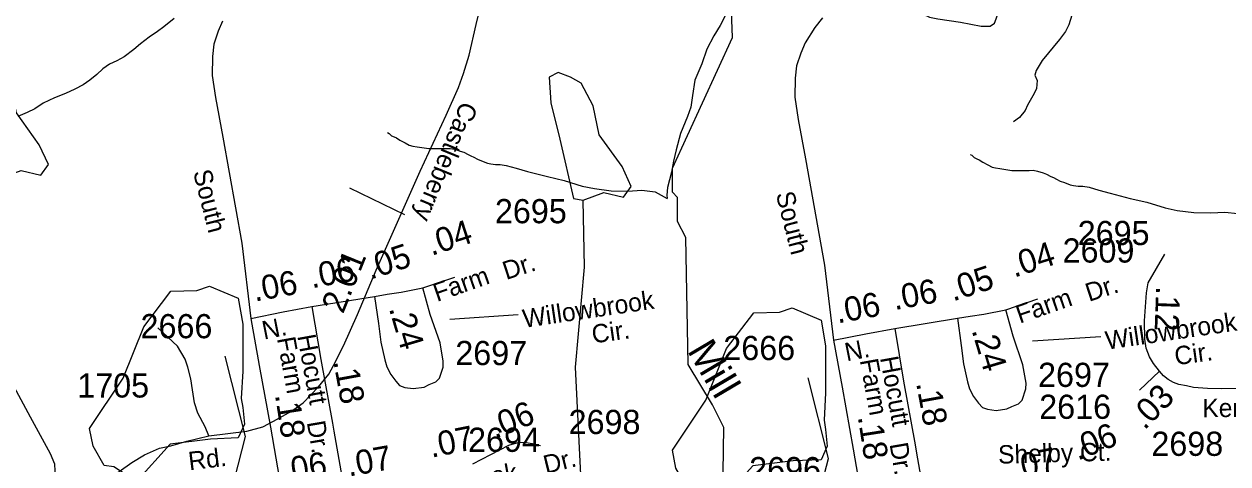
# Model space of a CAD drawing. Extents: x 2169602 to 2449496, y 721995 to 810662.
# Drawn here: x 2423493 to 2429723, y 763443 to 765717 of the extents above; entities that cross this region are included whole.
import ezdxf

# ---------------------------------------------------------------- set-up
doc = ezdxf.new("R2010")
doc.units = 0
doc.layers.add('Default', color=7, linetype='Continuous')

msp = doc.modelspace()

# ---------------------------------------------------------------- linework, layer by layer
at = {"layer": 'Default'}
for p, q in [((2425463.5, 764730.8), (2425178.4, 764867.7)), ((2425696.1, 764191), (2426049.8, 764214.9)), ((2428712, 764078.2), (2429065.7, 764102.1)), ((2429369.7, 763921.5), (2429266.2, 763824.5))]:
    msp.add_line(p, q, dxfattribs=at)
for points in [[(2423931.2, 763365.8), (2424051.2, 763449.7), (2424116.5, 763488.7), (2424194.6, 763523.8), (2424252.6, 763536.9), (2424335.9, 763560.9), (2424450.2, 763587.7), (2424646.7, 763612.6), (2424728.2, 763634.3), (2424783.3, 763664.3), (2424877.9, 763715), (2424937.4, 763758.9), (2425017.4, 763841.8), (2425071.1, 763906.2), (2425095.5, 763951.1), (2425146.2, 764052.5), (2425218.9, 764214.5), (2425315.5, 764444.7), (2425543.7, 764955.9), (2425676.9, 765245.6), (2425741.8, 765389), (2425768.1, 765461.2), (2425796.4, 765555.8), (2425833.5, 765713.9), (2425897.9, 765979.2)], [(2427137.1, 765936.4), (2427129.3, 765864.2), (2427132, 765810.2), (2427120.3, 765756), (2427096.5, 765710.1), (2427062.9, 765656), (2427027.2, 765587.5), (2427000.1, 765511.3), (2426964.9, 765427), (2426952.8, 765347.3), (2426943.5, 765287), (2426925.9, 765239), (2426890.6, 765150.6), (2426867.1, 765066.6), (2426853.5, 765008.6), (2426843.9, 764950.5), (2426822.4, 764872.6), (2426819.1, 764832.5), (2426820.7, 764814.4)], [(2428405.2, 760193.6), (2428413.2, 760275.5), (2428362.1, 760348.7), (2428403.1, 760525), (2428377.3, 760699.4), (2428192.1, 760965.6), (2427630.3, 761419.8), (2427480.2, 761475.4), (2427446.1, 761535.1), (2427444.3, 761869.7), (2427468.3, 762036.5), (2427464.2, 762643.5), (2427144.3, 763066.6), (2427109.3, 763280.5), (2427115.2, 763631.4), (2427056.4, 763747.3), (2426930.3, 763956.6), (2426917.3, 764612.9), (2426875.3, 764695.8), (2426874.3, 764820.5), (2426849.3, 764847.2), (2426848.2, 764971.8), (2427160.3, 765647.8), (2427149.3, 765923.5)], [(2427901.5, 765963.6), (2428011.6, 765866.2), (2428111.8, 765790), (2428149.9, 765766), (2428179.6, 765751.9), (2428221.9, 765743.5), (2428339, 765726.5), (2428446.3, 765706.8), (2428477.4, 765705.4), (2428492.9, 765706.8), (2428515.5, 765722.3), (2428523.9, 765743.5), (2428542.3, 765799.9), (2428550.7, 765898.7)], [(2424269.8, 765745.2), (2424216.1, 765703), (2424184.5, 765678.6), (2424140.2, 765648.3), (2424096.7, 765614.3), (2424061.1, 765586), (2424011.2, 765547.8), (2423973.1, 765527.6), (2423935.1, 765509.4), (2423901.5, 765485.3), (2423869.5, 765456.8), (2423833.9, 765426.9), (2423800, 765402.4), (2423756.1, 765380.3), (2423708.2, 765358.3), (2423650.5, 765335.8), (2423592.7, 765307.6), (2423548.8, 765279.3), (2423508.8, 765259), (2423461.3, 765238.6)], [(2424520.2, 765732.1), (2424497.6, 765679.9), (2424475, 765613.5), (2424468, 765550), (2424466.6, 765451.2), (2424483.5, 765336.9), (2424521.6, 765132.3), (2424620.4, 764583.3), (2424666.1, 764195.1)], [(2427624.9, 765749.1), (2427585.4, 765698.3), (2427536, 765619.3), (2427513.4, 765567), (2427490.9, 765500.7), (2427483.8, 765437.2), (2427482.4, 765338.4), (2427499.3, 765224.1), (2427537.4, 765019.5), (2427636.2, 764470.5), (2427681.9, 764082.3)], [(2428914.9, 765762.5), (2428899.6, 765712.7), (2428882.4, 765678.3), (2428851.7, 765636.2), (2428761.8, 765529), (2428730.2, 765477.3), (2428724.5, 765452.4), (2428735.9, 765425.6), (2428732.1, 765383.5), (2428720.6, 765358.6), (2428699.6, 765322.3), (2428686.2, 765297.4), (2428674.7, 765270.6), (2428644.1, 765234.2), (2428613.4, 765211.2)], [(2425374.3, 765155.5), (2425382.7, 765151.8), (2425394.6, 765139.8), (2425408.5, 765133.7), (2425420.6, 765127.8), (2425438.7, 765115.7), (2425464.9, 765102), (2425486.7, 765090.2), (2425504.7, 765086.3), (2425527, 765082.5), (2425588.8, 765072.8), (2425610.9, 765073.1), (2425645, 765073.2), (2425679, 765073.3), (2425698.9, 765073.6), (2425722.9, 765069.5), (2425750.6, 765059.7), (2425768.8, 765053.7), (2425790.9, 765041.8), (2425804.9, 765036), (2425820.9, 765027.9), (2425839.3, 765018.3), (2425861.1, 765010.5), (2425890.8, 764998.3), (2425908.9, 764994.8), (2425932.8, 764990.7)], [(2428390.1, 765042.7), (2428398.5, 765039), (2428410.4, 765027), (2428424.4, 765020.8), (2428436.5, 765014.9), (2428454.5, 765002.9), (2428480.7, 764989.2), (2428502.5, 764977.4), (2428520.5, 764973.5), (2428542.9, 764969.7), (2428604.6, 764959.9), (2428626.7, 764960.2), (2428660.8, 764960.4), (2428694.8, 764960.5), (2428714.7, 764960.7), (2428738.7, 764956.7), (2428766.4, 764946.8), (2428784.6, 764940.9), (2428806.8, 764929), (2428820.7, 764923.2), (2428836.7, 764915.1), (2428855.2, 764905.4), (2428876.9, 764897.7), (2428906.6, 764885.5), (2428924.7, 764882), (2428948.7, 764877.9)], [(2425932.8, 764990.7), (2425957.2, 764991.1), (2425989, 764985.5), (2426039.3, 764971), (2426097.9, 764955.3), (2426202.1, 764928.2), (2426288.6, 764908.6), (2426382.3, 764879.4), (2426444.7, 764866), (2426530.8, 764854.6), (2426618.5, 764853.1), (2426690.7, 764857.6), (2426758.6, 764850.2), (2426820.7, 764814.4)], [(2428948.7, 764877.9), (2428973.1, 764878.3), (2429004.9, 764872.7), (2429055.1, 764858.2), (2429113.7, 764842.4), (2429217.9, 764815.4), (2429304.4, 764795.8), (2429398.1, 764766.6), (2429460.5, 764753.1), (2429546.6, 764741.7), (2429634.4, 764740.3), (2429706.5, 764744.8), (2429774.4, 764737.3), (2429836.5, 764701.6)], [(2426393.2, 763004.3), (2426346.2, 763943.4), (2426393.2, 764460.7), (2426386, 764806.8)], [(2429369.7, 763921.5), (2429338.8, 763961.7), (2429317, 763995.8), (2429299.6, 764041.3), (2429293.1, 764086.8), (2429291, 764182.1), (2429301.8, 764327.2), (2429310.5, 764379.1), (2429397.2, 764526.4)], [(2423908.2, 763434.4), (2423850.4, 763534), (2423832.3, 763626.2), (2424006.2, 763885.1), (2424113.3, 764151.8), (2424253.3, 764335.9), (2424387.2, 764339.8), (2424452.5, 764362.3), (2424601.8, 764299.5), (2424625.4, 764166), (2424625.4, 763922.6), (2424617.5, 763781.2), (2424625.4, 763734.1), (2424633.3, 763647.7), (2424601.8, 763577.1), (2424458.4, 763570.7), (2424249.2, 763545.5), (2424075.3, 763352.2), (2423958.2, 763426.8), (2423908.2, 763434.4)], [(2425307.6, 764308.2), (2425327, 764168.4), (2425339.6, 764072.5), (2425360, 763979.9), (2425371, 763943.7), (2425391.4, 763904.4), (2425416.5, 763869.9), (2425436.9, 763847.9), (2425463.6, 763838.5), (2425507.6, 763832.2), (2425564.1, 763840), (2425589.2, 763852.6), (2425623.8, 763866.7), (2425642.9, 763885.2), (2425661.6, 763943.1), (2425663, 763973.6), (2425645.8, 764067.8), (2425595.5, 764215.5), (2425557.6, 764352.7)], [(2425307.6, 764308.2), (2425373.1, 764319.5), (2425444.3, 764330.2), (2425557.6, 764352.7)], [(2425557.6, 764352.7), (2425723.3, 764408.3)], [(2424983, 764255.7), (2425307.6, 764308.2)], [(2428573.4, 764239.9), (2428739.1, 764295.5)], [(2424666.1, 764195.1), (2424834.2, 764228.5), (2424983, 764255.7)], [(2424983, 764255.7), (2425028.9, 763982.4), (2425089, 763654.1), (2425096.5, 763611.2), (2425147.8, 763318.4)], [(2426924, 763321.5), (2426866.2, 763421.1), (2426848.2, 763513.3), (2427022.1, 763772.2), (2427129.1, 764039), (2427269.1, 764223.1), (2427403, 764227), (2427468.3, 764249.4), (2427617.7, 764186.6), (2427641.2, 764053.1), (2427641.2, 763809.7), (2427633.4, 763668.4), (2427641.2, 763621.3), (2427649.1, 763534.9), (2427617.7, 763464.2), (2427474.2, 763457.9), (2427265, 763432.7), (2427091.2, 763239.4), (2426974.1, 763313.9), (2426924, 763321.5)], [(2428323.5, 764195.4), (2428342.8, 764055.5), (2428355.4, 763959.7), (2428375.8, 763867), (2428386.8, 763830.9), (2428407.2, 763791.6), (2428432.3, 763757.1), (2428452.8, 763735.1), (2428479.5, 763725.6), (2428523.4, 763719.4), (2428579.9, 763727.2), (2428605.1, 763739.8), (2428639.6, 763753.9), (2428658.7, 763772.4), (2428677.4, 763830.3), (2428678.9, 763860.7), (2428661.6, 763955), (2428611.4, 764102.7), (2428573.4, 764239.9)], [(2428323.5, 764195.4), (2428388.9, 764206.7), (2428460.1, 764217.4), (2428573.4, 764239.9)], [(2424666.1, 764195.1), (2424710.6, 763951.9), (2424768.2, 763632.4), (2424832.4, 763262.5)], [(2427998.9, 764142.9), (2428323.5, 764195.4)], [(2423702.4, 763184.3), (2423673.1, 763232.1), (2423655.6, 763270.2), (2423649.7, 763305.3), (2423649.7, 763367.7), (2423654.6, 763406.7), (2423651.7, 763441.9), (2423630.2, 763495.5), (2423527.2, 763683.7), (2423429.8, 763864.3), (2423377.6, 763973), (2423350.8, 764045), (2423287.3, 764155)], [(2424450.2, 763587.7), (2424430.5, 763634.3), (2424392.3, 763704.8), (2424375.4, 763758.5), (2424365.5, 763824.8), (2424357.1, 763882.7), (2424340.1, 763943.3), (2424327.4, 763984.3), (2424286.5, 764050.6), (2424184.9, 764146.6)], [(2427681.9, 764082.3), (2427850.1, 764115.6), (2427998.9, 764142.9)], [(2427998.9, 764142.9), (2428044.7, 763869.6), (2428104.8, 763541.2), (2428112.3, 763498.4), (2428163.6, 763205.5)], [(2427681.9, 764082.3), (2427726.4, 763839.1), (2427784.1, 763519.6), (2427848.2, 763149.7)], [(2424563.4, 763287.7), (2424639.9, 763584), (2424534.7, 763999.8)], [(2429922.9, 763835.7), (2429689.7, 763831), (2429617.8, 763832.4), (2429544.4, 763838.2), (2429508.8, 763845.8), (2429469.7, 763854), (2429440.9, 763864), (2429413.6, 763878.4), (2429390.6, 763898.5), (2429369.7, 763921.5)], [(2427579.2, 763174.8), (2427655.7, 763471.2), (2427550.6, 763887)], [(2425816, 763442.5), (2426002.3, 763540.1), (2426056, 763554.6), (2426090.1, 763553.7), (2426125.2, 763548.8), (2426165.2, 763537.1)]]:
    msp.add_lwpolyline(points, dxfattribs=at)
for points in [[(2423370.2, 764919.6), (2423477.9, 764959), (2423580.1, 764935.5), (2423619.4, 764990.4), (2423572.2, 765092.5), (2423454.4, 765257.4), (2423422.9, 765406.6), (2423360, 765524.4), (2423305, 765555.8), (2423242.2, 765579.3), (2423195, 765555.8), (2423202.9, 765422.3), (2423250, 765233.8), (2423320.8, 764927.6)], [(2426386, 764806.8), (2426493.8, 764846.2), (2426595.9, 764822.6), (2426635.2, 764877.6), (2426588.1, 764979.7), (2426470.2, 765144.6), (2426438.7, 765293.7), (2426375.9, 765411.5), (2426320.9, 765442.9), (2426258, 765466.5), (2426210.8, 765442.9), (2426218.7, 765309.4), (2426265.8, 765121), (2426336.6, 764814.8)]]:
    msp.add_lwpolyline(points, close=True, dxfattribs=at)

# ---------------------------------------------------------------- texts
for s, height, rotation, p in [('Castleberry', 95, 247.68346, (2425756.4, 765322.5)), ('South', 95, 284.22724, (2424367.3, 764951.8)), ('South', 95, 284.22724, (2427383.1, 764838.9)), ('.04', 125, 18.03382, (2425601.6, 764517.9)), ('.05', 125, 18.03374, (2425285.1, 764394.8)), ('.04', 125, 18.03382, (2428617.4, 764405)), ('.06', 125, 10.3737, (2424983, 764350.4)), ('2.01', 125, 67.84599, (2425143.9, 764214.6)), ('Dr.', 95, 18.0338, (2425988.4, 764393.1)), ('.06', 125, 10.37367, (2424687.8, 764281.4)), ('Farm', 95, 19.18658, (2425630.1, 764279.9)), ('.05', 125, 18.03374, (2428300.9, 764281.9)), ('.06', 125, 10.3737, (2427998.8, 764237.5)), ('Dr.', 95, 18.0338, (2429004.2, 764280.2)), ('Willowbrook', 95, 8.39806, (2426080.8, 764145.7)), ('.06', 125, 10.37367, (2427703.7, 764168.6)), ('Farm', 95, 19.18658, (2428645.9, 764167.1)), ('.12', 125, 267.93212, (2429352.4, 764362.5)), ('.24', 125, 286.56048, (2425380.5, 764246.3)), ('Willowbrook', 95, 8.39806, (2429096.6, 764032.8)), ('N.', 95, 11.21557, (2424734.8, 764085.3)), ('Cir.', 95, 7.91117, (2426437.7, 764065.2)), ('Hocutt', 95, 280.36324, (2424906.8, 764104.2)), ('.24', 125, 286.56048, (2428396.3, 764133.5)), ('Farm', 95, 280.36324, (2424801.8, 764091.5)), ('Mill', 150, 300.60775, (2426922.7, 764027.9)), ('N.', 95, 11.21557, (2427750.6, 763972.5)), ('Cir.', 95, 7.91117, (2429453.5, 763952.4)), ('Farm', 95, 280.36324, (2427817.7, 763978.7)), ('Hocutt', 95, 280.36324, (2427922.6, 763991.3)), ('.18', 125, 280.36326, (2425093.5, 763972.9)), ('.18', 125, 280.36326, (2428109.4, 763860.1)), ('.03', 125, 45.65194, (2429292.1, 763613.9)), ('.18', 125, 278.86991, (2424791.6, 763799.3)), ('.06', 125, 21.60446, (2425929.9, 763571.2)), ('Kentucky', 95, 0.57687, (2429591.4, 763683.6)), ('Dr.', 95, 279.74751, (2424956.2, 763658.2)), ('.18', 125, 278.86991, (2427807.4, 763686.4)), ('.07', 125, 11.30601, (2425601.7, 763474.1)), ('.06', 125, 21.60446, (2428945.7, 763458.4)), ('Dr.', 95, 279.74751, (2427972, 763545.4)), ('Shelby Ct.', 95, 1.5052, (2428535.1, 763443.7)), ('Rd.', 95, 6.97595, (2424349.2, 763409.3)), ('.06', 125, 10.04856, (2424839.4, 763344.7)), ('.07', 125, 10.04319, (2425174.2, 763376.9)), ('Dr.', 95, 13.99103, (2426194.1, 763390.4)), ('.07', 125, 11.30601, (2428617.5, 763361.3)), ('Creek', 95, 10.04317, (2425718.2, 763296.3))]:
    msp.add_text(s, height=height, rotation=rotation, dxfattribs=at).set_placement(p)
for s, p in [('2695', (2425930, 764686.9)), ('2695', (2428945.8, 764574.1)), ('2609', (2428867.7, 764483.6)), ('2666', (2424096.1, 764092.3)), ('2666', (2427111.9, 763979.5)), ('2697', (2425725, 763953.4)), ('2697', (2428740.8, 763840.6)), ('1705', (2423768.5, 763785.8)), ('2616', (2428746.7, 763675.6)), ('2698', (2426311.3, 763597)), ('2694', (2425791.1, 763504.9)), ('2698', (2429327.1, 763484.2)), ('2696', (2427245.8, 763353.1))]:
    msp.add_text(s, height=125, dxfattribs=at).set_placement(p)

doc.saveas('drawing.dxf')
